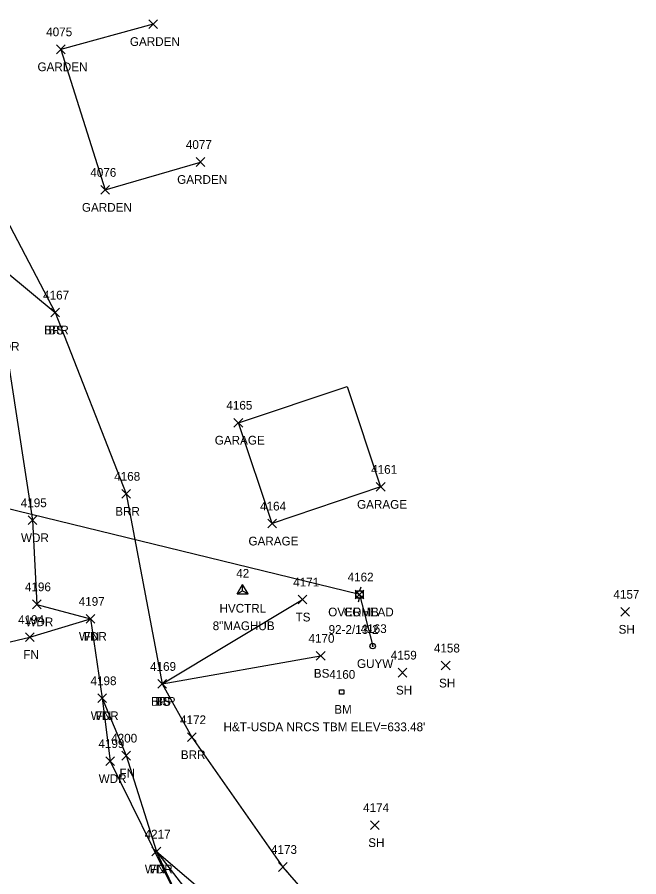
# Model space of a CAD drawing. Extents: x 1601151 to 1602912, y 499508 to 501770.
# Drawn here: x 1601887.2 to 1602029.5, y 500053.9 to 500250.6 of the extents above; entities that cross this region are included whole.
import ezdxf

# ---------------------------------------------------------------- set-up
doc = ezdxf.new("R2010")
doc.units = 0
for name, color, linetype in [('C_A', 7, 'Continuous'), ('C_C', 7, 'Continuous'), ('C_I', 7, 'Continuous'), ('CPBM', 7, 'Continuous'), ('CPSM', 7, 'Continuous'), ('L_A', 7, 'Continuous'), ('L_I', 7, 'Continuous'), ('L_TIC', 7, 'Continuous'), ('LABL', 7, 'Continuous'), ('LAPB', 7, 'Continuous'), ('LAWA', 7, 'Continuous'), ('LBC', 7, 'Continuous'), ('LELB', 7, 'Continuous'), ('LFNC', 7, 'Continuous'), ('U_A', 7, 'Continuous'), ('U_C', 7, 'Continuous'), ('U_I', 7, 'Continuous'), ('U_TIC', 7, 'Continuous'), ('UCO', 7, 'Continuous'), ('UP', 7, 'Continuous'), ('UPGW', 7, 'Continuous')]:
    doc.layers.add(name, color=color, linetype=linetype)

msp = doc.modelspace()

# ---------------------------------------------------------------- linework, layer by layer
at = {"layer": 'CPBM'}
for p, q in [((1601960.96, 500095.76), (1601960.96, 500096.76)), ((1601960.96, 500096.76), (1601961.96, 500096.76)), ((1601961.96, 500095.76), (1601960.96, 500095.76)), ((1601961.46, 500096.26), (1601961.46, 500096.26)), ((1601961.46, 500096.26), (1601961.46, 500096.26)), ((1601961.96, 500096.76), (1601961.96, 500095.76))]:
    msp.add_line(p, q, dxfattribs=at)
at = {"layer": 'CPSM'}
for p, q in [((1601937.55, 500118.67), (1601938.8, 500120.83)), ((1601937.55, 500118.67), (1601938.8, 500119.39)), ((1601940.05, 500118.67), (1601938.8, 500120.83)), ((1601938.8, 500119.39), (1601938.8, 500120.83)), ((1601938.8, 500119.39), (1601938.8, 500119.39)), ((1601938.8, 500119.39), (1601940.05, 500118.67)), ((1601937.55, 500118.67), (1601940.05, 500118.67))]:
    msp.add_line(p, q, dxfattribs=at)
at = {"layer": 'L_TIC'}
for points in [[(1601917.3, 500248.07), (1601919.3, 500250.07)], [(1601919.3, 500248.07), (1601917.3, 500250.07)], [(1601896.14, 500242.29), (1601898.14, 500244.29)], [(1601898.14, 500242.29), (1601896.14, 500244.29)], [(1601928.13, 500216.51), (1601930.13, 500218.51)], [(1601930.13, 500216.51), (1601928.13, 500218.51)], [(1601906.31, 500210.13), (1601908.31, 500212.13)], [(1601908.31, 500210.13), (1601906.31, 500212.13)], [(1601894.84, 500182.05), (1601896.84, 500184.05)], [(1601896.84, 500182.05), (1601894.84, 500184.05)], [(1601894.84, 500182.05), (1601896.84, 500184.05)], [(1601896.84, 500182.05), (1601894.84, 500184.05)], [(1601936.81, 500156.85), (1601938.81, 500158.85)], [(1601938.81, 500156.85), (1601936.81, 500158.85)], [(1601969.4, 500142.17), (1601971.4, 500144.17)], [(1601971.4, 500142.17), (1601969.4, 500144.17)], [(1601911.12, 500140.58), (1601913.12, 500142.58)], [(1601913.12, 500140.58), (1601911.12, 500142.58)], [(1601889.67, 500134.53), (1601891.67, 500136.53)], [(1601891.67, 500134.53), (1601889.67, 500136.53)], [(1601944.53, 500133.77), (1601946.53, 500135.77)], [(1601946.53, 500133.77), (1601944.53, 500135.77)], [(1601890.68, 500115.29), (1601892.68, 500117.29)], [(1601892.68, 500115.29), (1601890.68, 500117.29)], [(1601951.51, 500116.38), (1601953.51, 500118.38)], [(1601953.51, 500116.38), (1601951.51, 500118.38)], [(1602025.41, 500113.58), (1602027.41, 500115.58)], [(1602027.41, 500113.58), (1602025.41, 500115.58)], [(1601902.94, 500111.96), (1601904.94, 500113.96)], [(1601904.94, 500111.96), (1601902.94, 500113.96)], [(1601902.94, 500111.96), (1601904.94, 500113.96)], [(1601904.94, 500111.96), (1601902.94, 500113.96)], [(1601889.07, 500107.81), (1601891.07, 500109.81)], [(1601891.07, 500107.81), (1601889.07, 500109.81)], [(1601955.66, 500103.51), (1601957.66, 500105.51)], [(1601957.66, 500103.51), (1601955.66, 500105.51)], [(1601974.43, 500099.66), (1601976.43, 500101.66)], [(1601976.43, 500099.66), (1601974.43, 500101.66)], [(1601984.29, 500101.28), (1601986.29, 500103.28)], [(1601986.29, 500101.28), (1601984.29, 500103.28)], [(1601919.34, 500097.08), (1601921.34, 500099.08)], [(1601921.34, 500097.08), (1601919.34, 500099.08)], [(1601919.34, 500097.08), (1601921.34, 500099.08)], [(1601921.34, 500097.08), (1601919.34, 500099.08)], [(1601919.34, 500097.08), (1601921.34, 500099.08)], [(1601921.34, 500097.08), (1601919.34, 500099.08)], [(1601905.65, 500093.8), (1601907.65, 500095.8)], [(1601907.65, 500093.8), (1601905.65, 500095.8)], [(1601905.65, 500093.8), (1601907.65, 500095.8)], [(1601907.65, 500093.8), (1601905.65, 500095.8)], [(1601926.15, 500084.88), (1601928.15, 500086.88)], [(1601928.15, 500084.88), (1601926.15, 500086.88)], [(1601911.11, 500080.67), (1601913.11, 500082.67)], [(1601913.11, 500080.67), (1601911.11, 500082.67)], [(1601907.46, 500079.42), (1601909.46, 500081.42)], [(1601909.46, 500079.42), (1601907.46, 500081.42)], [(1601968.07, 500064.77), (1601970.07, 500066.77)], [(1601970.07, 500064.77), (1601968.07, 500066.77)], [(1601918.03, 500058.71), (1601920.03, 500060.71)], [(1601920.03, 500058.71), (1601918.03, 500060.71)], [(1601918.03, 500058.71), (1601920.03, 500060.71)], [(1601920.03, 500058.71), (1601918.03, 500060.71)], [(1601946.99, 500055.19), (1601948.99, 500057.19)], [(1601948.99, 500055.19), (1601946.99, 500057.19)]]:
    msp.add_lwpolyline(points, dxfattribs=at)
at = {"layer": 'LABL'}
msp.add_lwpolyline([(1601878.61, 500197.37), (1601895.84, 500183.05), (1601912.12, 500141.58), (1601920.34, 500098.08), (1601927.15, 500085.88), (1601947.99, 500056.19), (1601968.38, 500032.76), (1601980.19, 500033.16), (1601989.95, 500003.13)], dxfattribs=at)
at = {"layer": 'LAPB'}
msp.add_lwpolyline([(1601918.3, 500249.07), (1601897.14, 500243.29), (1601907.31, 500211.13), (1601929.13, 500217.51)], dxfattribs=at)
at = {"layer": 'LAWA'}
msp.add_lwpolyline([(1601865.56, 500260.73), (1601852.24, 500244), (1601858.43, 500227.12), (1601878.61, 500197.37), (1601883.95, 500179.31), (1601890.67, 500135.53), (1601891.68, 500116.29), (1601903.94, 500112.96), (1601906.65, 500094.8), (1601908.46, 500080.42), (1601927.68, 500041.36), (1601919.03, 500059.71), (1601952.99, 500015.9), (1601989.95, 500003.13)], dxfattribs=at)
at = {"layer": 'LBC'}
msp.add_lwpolyline([(1601970.4, 500143.17), (1601945.53, 500134.77), (1601937.81, 500157.85), (1601962.7, 500166.18), (1601970.4, 500143.17)], dxfattribs=at)
at = {"layer": 'LELB'}
for points in [[(1601822.86, 500467.6), (1601835.06, 500402.81), (1601841.27, 500361.23), (1601830.67, 500314.93), (1601842.48, 500288.21), (1601847.59, 500269.6), (1601865.56, 500260.73), (1601870.77, 500230.9), (1601895.84, 500183.05)], [(1601920.34, 500098.08), (1601952.51, 500117.38)], [(1601920.34, 500098.08), (1601956.66, 500104.51)]]:
    msp.add_lwpolyline(points, dxfattribs=at)
at = {"layer": 'LFNC'}
msp.add_lwpolyline([(1601852.3, 500098.76), (1601871.24, 500104.34), (1601890.07, 500108.81), (1601903.94, 500112.96), (1601906.65, 500094.8), (1601912.11, 500081.67), (1601919.03, 500059.71), (1601932.77, 500047.99), (1601960.29, 500018.66), (1601989.95, 500003.13)], dxfattribs=at)
at = {"layer": 'U_TIC'}
for points in [[(1601964.58, 500117.54), (1601966.58, 500119.54)], [(1601966.58, 500117.54), (1601964.58, 500119.54)]]:
    msp.add_lwpolyline(points, dxfattribs=at)
at = {"layer": 'UCO'}
msp.add_lwpolyline([(1601965.58, 500118.54), (1601795.85, 500159.9)], dxfattribs=at)
at = {"layer": 'UP'}
for p, q in [((1601964.75, 500117.71), (1601964.75, 500119.37)), ((1601964.75, 500119.37), (1601966.42, 500119.37)), ((1601965.83, 500120.21), (1601965.58, 500119.37)), ((1601966.42, 500119.37), (1601966.42, 500117.71)), ((1601966.42, 500117.71), (1601964.75, 500117.71)), ((1601965.33, 500116.87), (1601965.58, 500117.71)), ((1601965.58, 500118.54), (1601965.58, 500118.54))]:
    msp.add_line(p, q, dxfattribs=at)
msp.add_circle((1601965.58, 500118.54), 0.833, dxfattribs=at)
at = {"layer": 'UPGW'}
msp.add_lwpolyline([(1601965.58, 500118.54), (1601968.58, 500106.73)], dxfattribs=at)
for radius in [0.625, 0.0833]:
    msp.add_circle((1601968.58, 500106.73), radius, dxfattribs=at)

# ---------------------------------------------------------------- texts
at = {"layer": 'C_A'}
for s, p in [('HVCTRL', (1601933.49, 500114.39)), ('BM', (1601959.78, 500091.26))]:
    msp.add_text(s, height=2, dxfattribs=at).set_placement(p)
at = {"layer": 'C_C'}
for s, p in [('8"MAGHUB', (1601931.94, 500110.39)), ("H&T-USDA NRCS TBM ELEV=633.48'", (1601934.42, 500087.26))]:
    msp.add_text(s, height=2, dxfattribs=at).set_placement(p)
at = {"layer": 'C_I'}
for s, p in [('42', (1601937.33, 500122.39)), ('4160', (1601958.64, 500099.26))]:
    msp.add_text(s, height=2, dxfattribs=at).set_placement(p)
at = {"layer": 'L_A'}
for s, p in [('GARDEN', (1601912.97, 500244.07)), ('GARDEN', (1601891.81, 500238.29)), ('GARDEN', (1601923.8, 500212.51)), ('GARDEN', (1601901.98, 500206.13)), ('BRR', (1601893.33, 500178.05)), ('BS', (1601894.28, 500178.05)), ('WDR', (1601881.31, 500174.31)), ('GARAGE', (1601932.41, 500152.85)), ('GARAGE', (1601965, 500138.17)), ('BRR', (1601909.61, 500136.58)), ('WDR', (1601888.03, 500130.53)), ('GARAGE', (1601940.13, 500129.77)), ('TS', (1601950.92, 500112.38)), ('WDR', (1601889.04, 500111.29)), ('SH', (1602024.9, 500109.58)), ('WDR', (1601901.3, 500107.96)), ('FN', (1601902.42, 500107.96)), ('FN', (1601888.55, 500103.81)), ('BS', (1601955.1, 500099.51)), ('SH', (1601973.91, 500095.66)), ('SH', (1601983.78, 500097.28)), ('BRR', (1601917.83, 500093.08)), ('TS', (1601918.75, 500093.08)), ('BS', (1601918.78, 500093.08)), ('WDR', (1601904.01, 500089.8)), ('FN', (1601905.13, 500089.8)), ('BRR', (1601924.64, 500080.88)), ('FN', (1601910.59, 500076.67)), ('WDR', (1601905.82, 500075.42)), ('SH', (1601967.56, 500060.77)), ('WDR', (1601916.39, 500054.71)), ('FN', (1601917.51, 500054.71))]:
    msp.add_text(s, height=2, dxfattribs=at).set_placement(p)
at = {"layer": 'L_I'}
for s, p in [('4075', (1601893.8, 500246.29)), ('4077', (1601925.79, 500220.51)), ('4076', (1601903.91, 500214.13)), ('4167', (1601893.1, 500186.05)), ('4167', (1601893.1, 500186.05)), ('4165', (1601935.07, 500160.85)), ('4161', (1601968.23, 500146.17)), ('4168', (1601909.38, 500144.58)), ('4195', (1601887.98, 500138.53)), ('4164', (1601942.79, 500137.77)), ('4196', (1601888.93, 500119.29)), ('4171', (1601950.38, 500120.38)), ('4157', (1602023.72, 500117.58)), ('4197', (1601901.25, 500115.96)), ('4197', (1601901.25, 500115.96)), ('4194', (1601887.37, 500111.81)), ('4170', (1601953.88, 500107.51)), ('4159', (1601972.72, 500103.66)), ('4158', (1601982.6, 500105.28)), ('4169', (1601917.59, 500101.08)), ('4169', (1601917.59, 500101.08)), ('4169', (1601917.59, 500101.08)), ('4198', (1601903.95, 500097.8)), ('4198', (1601903.95, 500097.8)), ('4172', (1601924.46, 500088.88)), ('4200', (1601908.69, 500084.67)), ('4199', (1601905.76, 500083.42)), ('4174', (1601966.38, 500068.77)), ('4217', (1601916.34, 500062.71)), ('4217', (1601916.34, 500062.71)), ('4173', (1601945.29, 500059.19))]:
    msp.add_text(s, height=2, dxfattribs=at).set_placement(p)
at = {"layer": 'U_A'}
for s, p in [('OVERHEAD', (1601958.39, 500113.54)), ('COMB', (1601961.97, 500113.54)), ('GUYW', (1601964.98, 500101.73))]:
    msp.add_text(s, height=2, dxfattribs=at).set_placement(p)
at = {"layer": 'U_C'}
msp.add_text('92-2/13-2', height=2, dxfattribs=at).set_placement((1601958.48, 500109.54))
at = {"layer": 'U_I'}
for s, p in [('4162', (1601962.84, 500121.54)), ('4162', (1601962.84, 500121.54)), ('4163', (1601965.84, 500109.73))]:
    msp.add_text(s, height=2, dxfattribs=at).set_placement(p)

doc.saveas('drawing.dxf')
